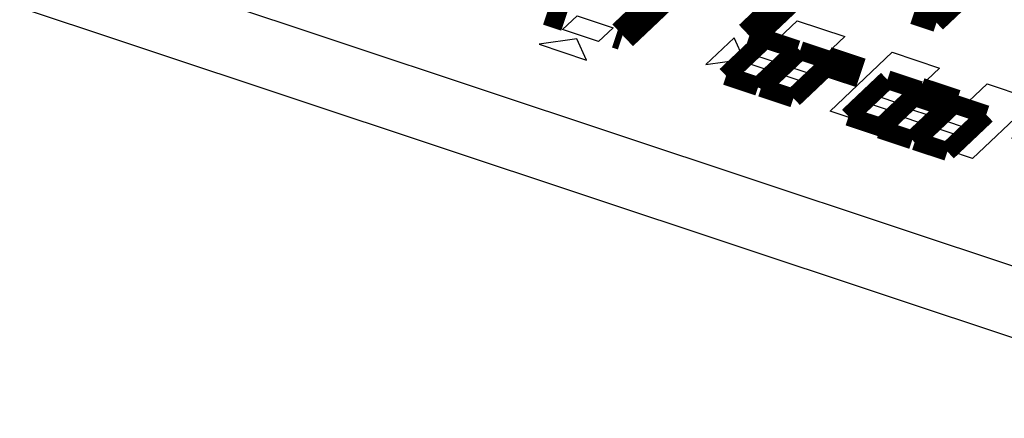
# Model space of a CAD drawing. Extents: x 0 to 1189, y 0 to 841.
# Tile 269 of 297: x 624.68 to 632.61, y 535.06 to 538.27. Entities that reach past the tile are written whole.
import ezdxf

# ---------------------------------------------------------------- set-up
doc = ezdxf.new("R2010")
doc.units = 0
doc.header["$LTSCALE"] = 65.395
doc.layers.get('0').update_dxf_attribs({"linetype": 'CONTINUOUS'})

msp = doc.modelspace()

# ---------------------------------------------------------------- linework, layer by layer
at = {"color": 7, "linetype": 'Continuous'}
for p, q in [((634.6239, 535.6352), (571.4392, 556.657)), ((634.6252, 535.0563), (571.4405, 556.0782)), ((629.0539, 538.1867), (629.1719, 538.2986)), ((629.1719, 538.2986), (629.4623, 538.202)), ((630.4446, 537.7852), (630.9442, 538.2587)), ((630.9442, 538.2587), (631.3263, 538.1315)), ((629.3443, 538.0901), (629.0539, 538.1867)), ((629.4623, 538.202), (629.3443, 538.0901)), ((629.1694, 538.1127), (628.8648, 538.0686)), ((628.8648, 538.0686), (629.247, 537.9415)), ((629.247, 537.9415), (629.1694, 538.1127)), ((630.4352, 538.1207), (630.2081, 537.9055)), ((630.5127, 537.9495), (630.4352, 538.1207)), ((631.3263, 538.1315), (630.8267, 537.6581)), ((631.2089, 537.5309), (631.7084, 538.0044)), ((631.7084, 538.0044), (632.0906, 537.8773)), ((630.2081, 537.9055), (630.5127, 537.9495)), ((632.0906, 537.8773), (631.591, 537.4038)), ((630.8267, 537.6581), (630.4446, 537.7852)), ((631.9731, 537.2767), (632.4727, 537.7501)), ((632.4727, 537.7501), (632.8548, 537.623)), ((632.8548, 537.623), (632.3552, 537.1495)), ((631.591, 537.4038), (631.2089, 537.5309)), ((632.3552, 537.1495), (631.9731, 537.2767))]:
    msp.add_line(p, q, dxfattribs=at)
at = {"color": 1, "linetype": 'Continuous'}
for p, q in [((630.7026, 538.0711), (630.6062, 537.9798)), ((630.8707, 538.0152), (630.7026, 538.0711)), ((630.6062, 537.9798), (630.7743, 537.9239)), ((630.7743, 537.9239), (630.8707, 538.0152)), ((630.9853, 537.9771), (630.889, 537.8857)), ((631.1535, 537.9211), (630.9853, 537.9771)), ((630.5401, 537.9171), (630.4437, 537.8258)), ((630.7082, 537.8612), (630.5401, 537.9171)), ((631.0571, 537.8298), (631.1535, 537.9211)), ((630.4437, 537.8258), (630.6118, 537.7699)), ((630.6118, 537.7699), (630.7082, 537.8612)), ((630.8228, 537.8231), (630.7265, 537.7317)), ((630.991, 537.7671), (630.8228, 537.8231)), ((630.889, 537.8857), (631.0571, 537.8298)), ((630.8946, 537.6758), (630.991, 537.7671)), ((631.6884, 537.7431), (631.5921, 537.6518)), ((631.8566, 537.6872), (631.6884, 537.7431)), ((630.7265, 537.7317), (630.8946, 537.6758)), ((631.7602, 537.5959), (631.8566, 537.6872)), ((631.5259, 537.5891), (631.4296, 537.4978)), ((631.6941, 537.5332), (631.5259, 537.5891)), ((631.5921, 537.6518), (631.7602, 537.5959)), ((631.9423, 537.6412), (631.8459, 537.5499)), ((632.1104, 537.5853), (631.9423, 537.6412)), ((632.014, 537.494), (632.1104, 537.5853)), ((631.4296, 537.4978), (631.5977, 537.4419)), ((631.5977, 537.4419), (631.6941, 537.5332)), ((631.8459, 537.5499), (632.014, 537.494)), ((632.2251, 537.5472), (632.1287, 537.4558)), ((632.3932, 537.4912), (632.2251, 537.5472)), ((631.7798, 537.4872), (631.6834, 537.3959)), ((631.9479, 537.4313), (631.7798, 537.4872)), ((631.8515, 537.34), (631.9479, 537.4313)), ((632.1287, 537.4558), (632.2968, 537.3999)), ((632.2968, 537.3999), (632.3932, 537.4912)), ((631.6834, 537.3959), (631.8515, 537.34)), ((632.0626, 537.3932), (631.9662, 537.3018)), ((632.2307, 537.3372), (632.0626, 537.3932)), ((631.9662, 537.3018), (632.1343, 537.2459)), ((632.1343, 537.2459), (632.2307, 537.3372))]:
    msp.add_line(p, q, dxfattribs=at)
at = {"color": 7, "linetype": 'Continuous'}
for points, const_width in [([(631.4519, 538.9845), (630.5579, 538.1371)], 0.2416), ([(629.5376, 538.1414), (630.0383, 538.616)], 0.2416), ([(628.9352, 538.3419), (629.0812, 538.2933)], 0.2416), ([(632.2198, 538.389), (632.0654, 538.2427)], 0.151), ([(632.0654, 538.2427), (631.8781, 538.305)], 0.151), ([(629.4902, 538.1572), (629.5376, 538.1414)], 0.2416), ([(630.5579, 538.1371), (630.6878, 538.0939)], 0.2416), ([(630.3706, 537.8152), (630.684, 538.1122)], 0.151), ([(630.684, 538.1122), (630.9438, 538.0258)], 0.151), ([(630.9438, 538.0258), (630.6304, 537.7288)], 0.151), ([(630.6534, 537.7212), (630.9667, 538.0182)], 0.151), ([(630.9667, 538.0182), (631.2266, 537.9317)], 0.151), ([(631.2266, 537.9317), (630.9132, 537.6347)], 0.151), ([(631.1807, 537.9299), (631.4558, 537.8384)], 0.2416), ([(630.6304, 537.7288), (630.3706, 537.8152)], 0.151), ([(631.3565, 537.4872), (631.6698, 537.7842)], 0.151), ([(631.6698, 537.7842), (631.9297, 537.6978)], 0.151), ([(630.9132, 537.6347), (630.6534, 537.7212)], 0.151), ([(631.6103, 537.3853), (631.9237, 537.6823)], 0.151), ([(631.9297, 537.6978), (631.6163, 537.4008)], 0.151), ([(631.9297, 537.6807), (632.2201, 537.5841)], 0.2416), ([(631.9237, 537.6823), (632.1835, 537.5959)], 0.151), ([(632.1835, 537.5959), (631.8701, 537.2989)], 0.151), ([(631.8931, 537.2912), (632.2064, 537.5882)], 0.151), ([(632.2064, 537.5882), (632.4663, 537.5018)], 0.151), ([(632.4663, 537.5018), (632.1529, 537.2048)], 0.151), ([(631.6163, 537.4008), (631.3565, 537.4872)], 0.151), ([(632.7054, 537.4227), (632.9958, 537.326)], 0.2416), ([(631.8701, 537.2989), (631.6103, 537.3853)], 0.151), ([(632.1529, 537.2048), (631.8931, 537.2912)], 0.151)]:
    msp.add_lwpolyline(points, dxfattribs=dict(at, const_width=const_width))

doc.saveas('drawing.dxf')
